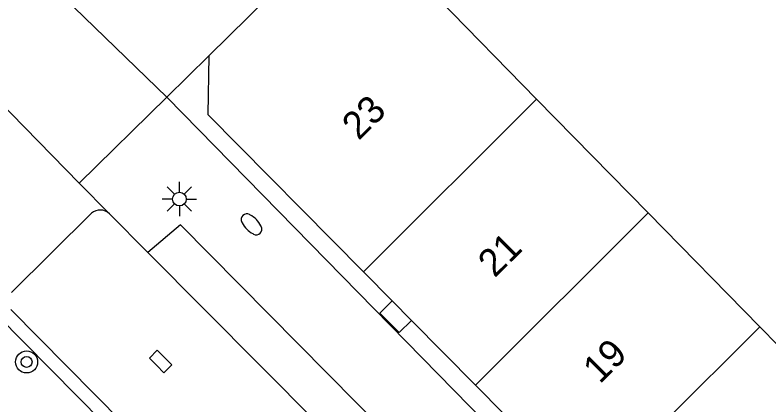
# Model space of a CAD drawing. Extents: x 128000 to 131008, y 398996 to 402500.
# Drawn here: x 129679.09 to 129706.49, y 399302.97 to 399317.15 of the extents above; entities that cross this region are included whole.
import ezdxf

# ---------------------------------------------------------------- set-up
doc = ezdxf.new("R2010")
doc.units = 0
for name, color, linetype in [('gg-anno-huisnummerreeks BGT', 7, 'Continuous'), ('gg-bbg-gedigitaliseerde bebouwing', 7, 'Continuous'), ('gg-bbg-hoofdgebouw', 7, 'Continuous'), ('gg-bbg-luifel en loopbrug', 7, 'Continuous'), ('gg-bbg-tussenscheiding', 7, 'Continuous'), ('gg-knt-verharding', 7, 'Continuous'), ('gg-knt-verharding nz', 7, 'Continuous'), ('gt-grn-weggrens', 7, 'Continuous'), ('gt-symb-boom', 7, 'Continuous'), ('gt-symb-brandkraan', 7, 'Continuous'), ('gt-symb-kolk', 7, 'Continuous'), ('gt-symb-lichtmast', 7, 'Continuous')]:
    doc.layers.add(name, color=color, linetype=linetype)

# ---------------------------------------------------------------- blocks, each defined once
blk = doc.blocks.new('gt0-LMAST')
at = {"layer": 'gt-symb-lichtmast'}
for p, q in [((-0.005, 0.246), (-0.005, 0.621)), ((-0.182, 0.173), (-0.447, 0.438)), ((0.172, 0.173), (0.437, 0.438)), ((-0.255, -0.004), (-0.63, -0.004)), ((-0.182, -0.181), (-0.447, -0.446)), ((-0.005, -0.254), (-0.005, -0.629)), ((0.437, -0.446), (0.172, -0.181)), ((0.245, -0.004), (0.62, -0.004))]:
    blk.add_line(p, q, dxfattribs=at)
blk.add_circle((-0.005, -0.004), 0.25, dxfattribs=at)
blk = doc.blocks.new('gt0-BR')
at = {"layer": 'gt-symb-brandkraan'}
for centre, radius, start, end in [((-0.244, 0), 0.206, 107.5669, 252.4331), ((0.599, -2.664), 3, 106.892, 107.5669), ((0, -0.691), 0.938, 73.108, 106.892), ((-0.599, -2.664), 3, 72.4331, 73.108), ((0.244, 0), 0.206, 287.567, 72.4331), ((0.599, 2.664), 3, 252.4331, 253.108), ((0, 0.691), 0.938, 253.108, 286.8921), ((-0.599, 2.664), 3, 286.8921, 287.567)]:
    blk.add_arc(centre, radius, start, end, dxfattribs=at)
blk = doc.blocks.new('gt0-KOLK')
at = {"layer": 'gt-symb-kolk'}
blk.add_lwpolyline([(0, 0), (0.375, 0), (0.375, 0.4), (-0.375, 0.4), (-0.375, 0), (0, 0)], dxfattribs=at)
blk = doc.blocks.new('gt0-BOOM')
at = {"layer": 'gt-symb-boom'}
for radius in [0.4, 0.2]:
    blk.add_circle((0, 0), radius, dxfattribs=at)

msp = doc.modelspace()

# ---------------------------------------------------------------- linework, layer by layer
at = {"layer": 'gg-bbg-gedigitaliseerde bebouwing'}
for p, q in [((129694.469, 399317.763), (129698.044, 399314.096)), ((129698.044, 399314.096), (129702.1, 399309.955)), ((129702.1, 399309.955), (129706.155, 399305.814)), ((129706.155, 399305.814), (129706.82, 399305.135))]:
    msp.add_line(p, q, dxfattribs=at)
at = {"layer": 'gg-bbg-hoofdgebouw'}
for p, q in [((129691.41, 399320.87), (129686.13, 399315.67)), ((129691.747, 399307.809), (129692.792, 399306.752)), ((129692.792, 399306.752), (129693.495, 399306.041)), ((129693.495, 399306.041), (129695.822, 399303.687)), ((129695.822, 399303.687), (129696.868, 399302.629))]:
    msp.add_line(p, q, dxfattribs=at)
msp.add_lwpolyline([(129686.13, 399315.67), (129686.09, 399313.53), (129691.747, 399307.809)], dxfattribs=at)
at = {"layer": 'gg-bbg-luifel en loopbrug'}
msp.add_lwpolyline([(129692.792, 399306.752), (129692.344, 399306.309), (129693.046, 399305.598), (129693.495, 399306.041)], dxfattribs=at)
at = {"layer": 'gg-bbg-tussenscheiding'}
for p, q in [((129691.747, 399307.809), (129698.044, 399314.096)), ((129695.822, 399303.687), (129702.1, 399309.955)), ((129699.898, 399299.566), (129706.155, 399305.814))]:
    msp.add_line(p, q, dxfattribs=at)
at = {"layer": 'gg-knt-verharding'}
for p, q in [((129666.823, 399317.973), (129715.966, 399268.265)), ((129684.6, 399314.16), (129686.13, 399315.67)), ((129718.45, 399279.6), (129684.6, 399314.16)), ((129681.86, 399309.94), (129678.96, 399307.06)), ((129683.915, 399308.517), (129682.52, 399309.92)), ((129716.322, 399268.617), (129678.929, 399306.44))]:
    msp.add_line(p, q, dxfattribs=at)
msp.add_lwpolyline([(129718.314, 399273.917), (129719.307, 399274.902), (129685.105, 399309.52), (129683.915, 399308.517)], dxfattribs=at)
msp.add_arc((129682.179, 399309.576), 0.484, 45.2609, 131.2677, dxfattribs=at)
at = {"layer": 'gg-knt-verharding nz'}
msp.add_line((129718.314, 399273.917), (129683.915, 399308.517), dxfattribs=at)
at = {"layer": 'gt-grn-weggrens'}
for p, q in [((129679.08, 399319.53), (129684.6, 399314.16)), ((129676.029, 399316.537), (129681.42, 399311.041)), ((129684.6, 399314.16), (129681.42, 399311.041)), ((129681.42, 399311.041), (129682.52, 399309.92))]:
    msp.add_line(p, q, dxfattribs=at)

# ---------------------------------------------------------------- block references
at = {"layer": 'gt-symb-boom'}
msp.add_blockref('gt0-BOOM', (129679.505, 399304.533), dxfattribs=at)
at = {"layer": 'gt-symb-brandkraan', "rotation": -45.567266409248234}
msp.add_blockref('gt0-BR', (129687.681, 399309.539), dxfattribs=at)
at = {"layer": 'gt-symb-kolk', "rotation": -45.36442053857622}
msp.add_blockref('gt0-KOLK', (129684.233, 399304.408), dxfattribs=at)
at = {"layer": 'gt-symb-lichtmast'}
msp.add_blockref('gt0-LMAST', (129685.066, 399310.464), dxfattribs=at)

# ---------------------------------------------------------------- texts
at = {"layer": 'gg-anno-huisnummerreeks BGT'}
for s, p in [('23', (129691.577, 399312.566)), ('21', (129696.518, 399307.569)), ('19', (129700.338, 399303.705))]:
    msp.add_text(s, height=1, rotation=44.7, dxfattribs=at).set_placement(p)

doc.saveas('drawing.dxf')
